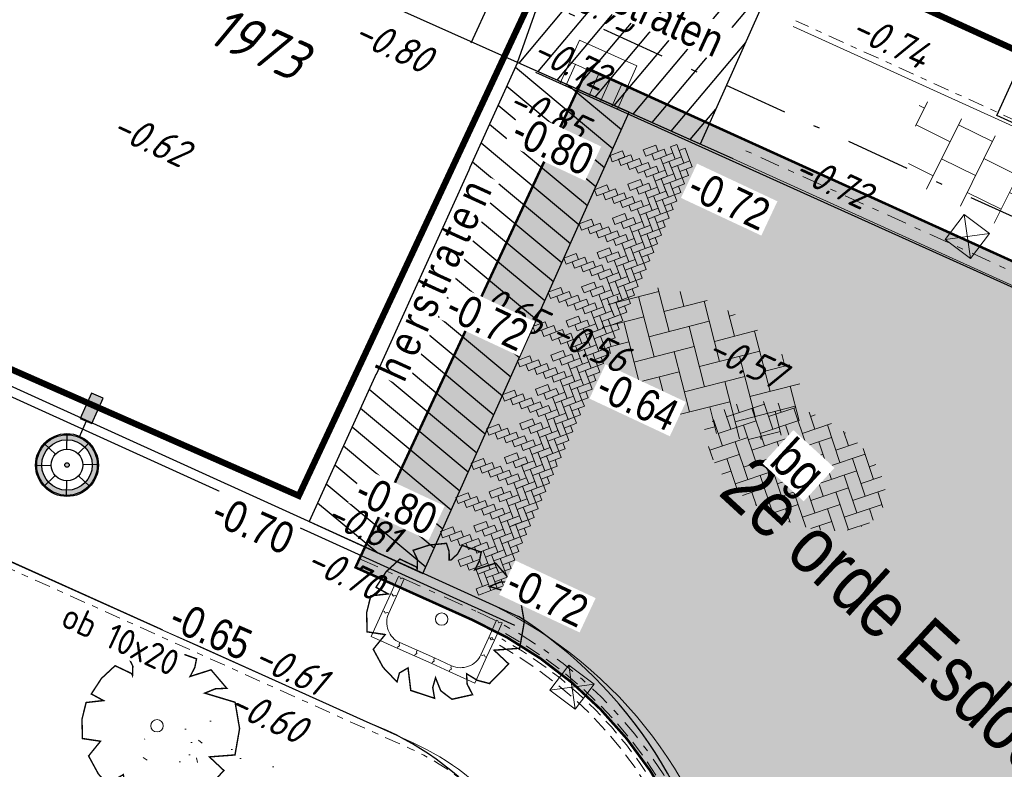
# Model space of a CAD drawing. Header units: metres. Extents: x 111546 to 149831, y 498798 to 507863.
# Tile 1001 of 1056: x 111939 to 111954, y 501947 to 501959. Entities that reach past the tile are written whole.
import ezdxf
from ezdxf.enums import TextEntityAlignment as Align

# ---------------------------------------------------------------- set-up
doc = ezdxf.new("R2010")
doc.units = ezdxf.units.M
for name, pattern in [('DASHDOT', [25.4, 12.7, -6.35, 0, -6.35]), ('DASHDOT2', [12.7, 6.35, -3.175, 0, -3.175]), ('DASHED', [19.05, 12.7, -6.35])]:
    doc.linetypes.add(name, pattern=pattern)
for name, color, linetype in [('0-hoogte mv-bestaand', 253, 'Continuous'), ('0-hoogte mv-nieuw', 2, 'Continuous'), ('0-werkgrens', 210, 'FENCELINE1'), ('2-bs-Streng regenwater', 252, 'DASHDOT'), ('2-bs-Streng regenwater  aanlegjaar', 252, 'Continuous'), ('3-nw-herstraten1', 7, 'Continuous'), ('3-NW-HV-316010+318010-Afwerken zandbed voor wegfundering en menggranulaat-opp', 20, 'Continuous'), ('3-vw-band-ob 6x20', 30, 'Continuous'), ('3-vw-band-trb-13-15x25', 230, 'Continuous'), ('3-vw-lichtmast- ter (ver)plaatsen-verwijderen', 200, 'Continuous'), ('4-nw-boom tekst', 7, 'Continuous'), ('6-OVL-nw-lichtmast', 7, 'Continuous'), ('6-OVL-nw-lichtmast nr', 2, 'Continuous'), ('Q26_BOOM', 252, 'Continuous'), ('V02_KNTOPENVERH', 252, 'Continuous'), ('V03_KNTTEGELPAD', 252, 'Continuous'), ('V04_KNTOP-INRIT', 252, 'Continuous')]:
    doc.layers.add(name, color=color, linetype=linetype)
for name, color, linetype, lineweight in [('3-nw-arcering', 7, 'Continuous', 5), ('3-nw-arcering-rijweg', 7, 'Continuous', 13), ('3-nw-band-ob 10x20', 7, 'Continuous', 13), ('3-nw-band-ob 10x20-achterkant', 7, 'DASHDOT', 13), ('3-nw-band-trb18-20x20-achterkant-stelspecie', 103, 'DASHDOT2', 15), ('3-nw-band-trb18-20x20-voorkant-stelspecie', 103, 'Continuous', 15), ('3-nw-band-trb18-20x20-voorkant-stelspecie-bochtband-uitwendig', 7, 'Continuous', 13), ('3-nw-boomkrans', 3, 'Continuous', 13), ('3-nw-BSS grijs-achter bochtbanden', 7, 'DASHED', 13), ('3-nw-text-20', 7, 'Continuous', 15), ('3-nw-text-20-herinrichting', 7, 'Continuous', 15), ('3-vw-kolk-trottoirkolk', 50, 'Continuous', 13), ('3-vw-object-kunststof paal', 7, 'Continuous', 13), ('3-vw-verharding', 3, 'Continuous', 15), ('4-nw-boom 2e grootte', 7, 'Continuous', 35), ('4-nw-boom 3e grootte', 7, 'Continuous', 35), ('4-nw-gazon', 7, 'Continuous', 5)]:
    doc.layers.add(name, color=color, linetype=linetype, lineweight=lineweight)
doc.layers.add('3-nw-menggranulaat', color=7, linetype='Continuous', lineweight=13, true_color=0xebebeb)
doc.styles.get("Standard").update_dxf_attribs({"font": 'isocp-ie.shx'})
doc.styles.add('veysel', font='isocp-ie.shx', dxfattribs={"height": 0.1})
doc.styles.add('Zaanstad', font='ARIALN.TTF')
doc.styles.add('Zaanstad 1-200 1.8mm', font='ARIALN.TTF', dxfattribs={"height": 0.36})
doc.styles.add('Zaanstad 1-200 2.5mm', font='ARIALN.TTF', dxfattribs={"height": 0.5})
doc.styles.add('Zaanstad 1-250 2.0mm', font='ARIALN.TTF', dxfattribs={"height": 0.5})
doc.linetypes.add('FENCELINE1', pattern='A,6.35,-2.54,[133,ltypeshp.shx,S=2.54,R=0,X=-2.54,Y=0],-2.54,25.4', length=36.83)

# ---------------------------------------------------------------- blocks, each defined once
blk = doc.blocks.new('Q26')
at = {"linetype": 'Continuous', "lineweight": 20, "const_width": 0.0225}
blk.add_lwpolyline([(0.757, 0.516), (1.237, 0.371), (1.308, -0.046), (1.235, -0.463), (0.83, -0.494), (1.061, -0.711), (0.757, -1.022), (0.565, -0.971), (0.395, -0.867), (0.404, -1.032), (0.49, -1.198), (0.163, -1.271), (-0.015, -1.136), (-0.097, -0.929), (-0.141, -1.084), (-0.112, -1.255), (-0.489, -1.131), (-0.532, -0.774), (-0.668, -0.854), (-0.707, -0.996), (-0.927, -0.766), (-1.083, -0.479), (-0.894, -0.246), (-1.181, -0.203), (-1.187, 0.104), (-1.122, 0.367), (-0.847, 0.398), (-1.04, 0.503), (-0.879, 0.749), (-0.663, 0.95), (-0.402, 0.826), (-0.388, 0.795), (-0.382, 0.942), (-0.452, 1.088), (-0.194, 1.172), (0.076, 1.199), (0.118, 1.07), (0.119, 0.935), (0.148, 0.935), (0.252, 1.031), (0.325, 1.167), (0.626, 1.059), (0.6, 0.925), (0.525, 0.78), (0.856, 0.885), (1.105, 0.593), (0.924, 0.584)], close=True, dxfattribs=at)
at = {"linetype": 'Continuous', "lineweight": 20}
blk.add_circle((0.001, -0.001), 0.0983, dxfattribs=at)
blk = doc.blocks.new('Q21')
at = {"color": 0, "linetype": 'ByBlock', "lineweight": -2}
for p, q in [((-0.003, 0.25), (0.001, 0.5)), ((-0.181, 0.172), (-0.363, 0.343)), ((0.173, 0.18), (0.351, 0.353)), ((0.25, 0.008), (0.5, 0.015)), ((-0.25, -0.008), (-0.5, -0.015)), ((-0.186, -0.167), (-0.365, -0.341)), ((-0.01, -0.25), (-0.014, -0.5)), ((0.183, -0.171), (0.357, -0.336))]:
    blk.add_line(p, q, dxfattribs=at)
for radius in [0.498, 0.25]:
    blk.add_circle((0, 0), radius, dxfattribs=at)
blk = doc.blocks.new('3-drempel L')
for points in [[(0.371, -0.148), (0.223, 0), (0.148, -0.074), (0.297, -0.223)], [(0.371, 0), (0.297, -0.074), (0.371, -0.148), (0.445, -0.074)], [(0.148, -0.074), (0, -0.223), (0.074, -0.297), (0.223, -0.148)], [(0.371, -0.297), (0.223, -0.148), (0.148, -0.223), (0.297, -0.371)], [(0.445, -0.074), (0.297, -0.223), (0.371, -0.297), (0.52, -0.148)], [(0.148, -0.223), (0, -0.371), (0.074, -0.445), (0.223, -0.297)], [(0.371, -0.445), (0.223, -0.297), (0.148, -0.371), (0.297, -0.52)], [(0.445, -0.223), (0.297, -0.371), (0.371, -0.445), (0.52, -0.297)], [(0.371, -0.594), (0.223, -0.445), (0.148, -0.52), (0.297, -0.668)], [(0.371, -0.742), (0.223, -0.594), (0.148, -0.668), (0.297, -0.817)]]:
    blk.add_lwpolyline(points, close=True)
blk = doc.blocks.new('3-drempel M')
for points in [[(0.223, -0.148), (0.074, 0), (0, -0.074), (0.148, -0.223)], [(0.223, 0), (0.148, -0.074), (0.223, -0.148), (0.297, -0.074)], [(0.52, -0.148), (0.371, 0), (0.297, -0.074), (0.445, -0.223)], [(0.52, 0), (0.445, -0.074), (0.52, -0.148), (0.594, -0.074)], [(0.223, -0.297), (0.074, -0.148), (0, -0.223), (0.148, -0.371)], [(0.297, -0.074), (0.148, -0.223), (0.223, -0.297), (0.371, -0.148)], [(0.52, -0.297), (0.371, -0.148), (0.297, -0.223), (0.445, -0.371)], [(0.594, -0.074), (0.445, -0.223), (0.52, -0.297), (0.668, -0.148)], [(0.223, -0.445), (0.074, -0.297), (0, -0.371), (0.148, -0.52)], [(0.297, -0.223), (0.148, -0.371), (0.223, -0.445), (0.371, -0.297)], [(0.52, -0.445), (0.371, -0.297), (0.297, -0.371), (0.445, -0.52)], [(0.594, -0.223), (0.445, -0.371), (0.52, -0.445), (0.668, -0.297)], [(0.223, -0.594), (0.074, -0.445), (0, -0.52), (0.148, -0.668)], [(0.52, -0.594), (0.371, -0.445), (0.297, -0.52), (0.445, -0.668)], [(0.223, -0.742), (0.074, -0.594), (0, -0.668), (0.148, -0.817)], [(0.52, -0.742), (0.371, -0.594), (0.297, -0.668), (0.445, -0.817)], [(0.223, -0.891), (0.074, -0.742), (0, -0.817), (0.148, -0.965)], [(0.223, -1.039), (0.074, -0.891), (0, -0.965), (0.148, -1.114)], [(0.223, -1.188), (0.074, -1.039), (0, -1.114), (0.148, -1.262)]]:
    blk.add_lwpolyline(points, close=True)
blk = doc.blocks.new('3-drempel R')
blk.add_lwpolyline([(0.297, -0.297), (0.148, -0.148), (0.074, -0.223), (0.223, -0.371)], close=True)
blk = doc.blocks.new('*U372')
for name, p in [('3-drempel L', (0, 0)), ('3-drempel M', (0.445, 0)), ('3-drempel M', (1.039, 0)), ('3-drempel M', (1.633, 0)), ('3-drempel M', (2.227, 0)), ('3-drempel M', (2.821, 0)), ('3-drempel M', (3.415, 0)), ('3-drempel M', (4.009, 0)), ('3-drempel M', (4.603, 0)), ('3-drempel M', (5.197, 0)), ('3-drempel M', (5.791, 0)), ('3-drempel M', (6.385, 0)), ('3-drempel M', (6.979, 0)), ('3-drempel R', (7.499, 0))]:
    blk.add_blockref(name, p)
blk = doc.blocks.new('6-OVL-LM 5.0m')
at = {"linetype": 'ByBlock', "lineweight": -2}
h = blk.add_hatch(color=0, dxfattribs=at)
h.paths.add_polyline_path([(-0.002, 0.48, 1), (0.002, -0.48, 1)])
h.paths.add_polyline_path([(0.002, -0.4, -1), (-0.002, 0.4, -1)], flags=16)
h.paths.add_polyline_path([(0, -0.036, -1), (0, 0.036, -1)], flags=0)
blk.add_hatch(color=0, dxfattribs=at).paths.add_polyline_path([(1.201, -0.094), (1.199, 0.106), (0.759, 0.104), (0.76, -0.096)])
at = {"color": 0, "linetype": 'ByBlock', "lineweight": -2}
blk.add_lwpolyline([(0.76, 0.004), (0.48, 0.002)], dxfattribs=at)
blk.add_lwpolyline([(0.76, -0.096), (1.201, -0.094), (1.199, 0.106), (0.759, 0.104)], close=True, dxfattribs=at)
for radius in [0.48, 0.4, 0.036]:
    blk.add_circle((0, 0), radius, dxfattribs=at)
at = {"layer": '6-OVL-nw-lichtmast nr', "linetype": 'ByBlock', "lineweight": -2, "style": 'Zaanstad'}
blk.add_attdef('MAST', (1.307, 0.277), '', height=0.4, dxfattribs=at)
at = {"layer": '6-OVL-nw-lichtmast nr', "linetype": 'ByBlock', "lineweight": -2, "style": 'Zaanstad', "flags": 1}
blk.add_attdef('STRAAT', (1.307, -0.583), '', height=0.4, dxfattribs=at)
blk = doc.blocks.new('tgls')
at = {"linetype": 'Continuous'}
for p, q in [((-1.018, -0.663), (-1.018, 0.575)), ((-0.418, -0.668), (-0.418, 0.573)), ((0.182, -0.673), (0.182, 0.57)), ((0.782, -0.678), (0.782, 0.568)), ((-1.018, 0.329), (-1.552, 0.329)), ((0.182, 0.329), (-0.418, 0.329)), ((1.218, 0.329), (0.782, 0.329)), ((-1.618, 0.029), (-1.635, 0.029)), ((-1.618, -0.658), (-1.618, 0.09)), ((-0.418, 0.029), (-1.018, 0.029)), ((0.782, 0.029), (0.182, 0.029)), ((-1.018, -0.271), (-1.618, -0.271)), ((0.182, -0.271), (-0.418, -0.271)), ((1.382, -0.271), (0.782, -0.271)), ((1.382, -0.682), (1.382, -0.248)), ((-1.618, -0.571), (-1.803, -0.571)), ((-0.418, -0.571), (-1.018, -0.571)), ((0.782, -0.571), (0.182, -0.571)), ((1.473, -0.571), (1.382, -0.571))]:
    blk.add_line(p, q, dxfattribs=at)
blk = doc.blocks.new('3-vw-BSS keperverband')
at = {"ltscale": 0.1}
for p, q in [((-2.4, 2.692), (-1.408, 1.7)), ((-2.151, 0.958), (-0.136, 2.972)), ((-2.151, 2.442), (-1.769, 2.824)), ((0.293, 2.969), (1.562, 1.7)), ((0.819, 2.442), (1.273, 2.897)), ((0.819, 0.958), (2.523, 2.661)), ((-5.121, 0.958), (-3.949, 2.129)), ((-3.521, 2.327), (-1.408, 0.215)), ((-0.666, 2.442), (1.562, 0.215)), ((2.304, 2.442), (4.531, 0.215)), ((-5.121, -0.527), (-2.893, 1.7)), ((-4.488, 1.81), (-4.378, 1.7)), ((-2.151, -0.527), (0.077, 1.7)), ((0.819, -0.527), (3.047, 1.7)), ((3.789, 0.958), (4.578, 1.747)), ((4.298, 1.934), (4.531, 1.7)), ((-5.259, 1.096), (-4.378, 0.215)), ((3.789, -0.527), (5.324, 1.007)), ((-3.636, 0.958), (-1.408, -1.27)), ((-0.666, 0.958), (1.562, -1.27)), ((2.304, 0.958), (4.531, -1.27)), ((5.274, 0.958), (5.469, 0.763)), ((-5.658, 0.01), (-4.378, -1.27)), ((-4.735, -1.627), (-2.893, 0.215)), ((-2.151, -2.012), (0.077, 0.215)), ((0.819, -2.012), (3.047, 0.215)), ((3.789, -2.012), (5.651, -0.15)), ((-3.636, -0.527), (-1.408, -2.755)), ((-0.666, -0.527), (1.562, -2.755)), ((2.304, -0.527), (3.92, -2.144)), ((5.274, -0.527), (5.482, -0.736)), ((-3.818, -2.194), (-2.893, -1.27)), ((-1.517, -2.864), (0.077, -1.27)), ((1.442, -2.875), (3.047, -1.27)), ((-3.636, -2.012), (-3.194, -2.454)), ((-0.666, -2.012), (0.291, -2.969)), ((2.304, -2.012), (2.858, -2.566)), ((-0.14, -2.972), (0.077, -2.755))]:
    blk.add_line(p, q, dxfattribs=at)
blk = doc.blocks.new('straatkolk_M')
at = {"linetype": 'Continuous'}
for p, q in [((-0.404, 0.475), (-0.569, -0.255)), ((0.569, 0.255), (-0.404, 0.475)), ((0.569, 0.255), (0.404, -0.475)), ((0.404, -0.475), (-0.569, -0.255))]:
    blk.add_line(p, q, dxfattribs=at)
blk = doc.blocks.new('Bestaande trottoirkolk')
for points in [[(-0.4, 0.374), (-0.4, 0.748)], [(-0.2, 0.374), (-0.2, 0.748)], [(0, 0.374), (0, 0.748)], [(0.2, 0.374), (0.2, 0.748)], [(0.4, 0.374), (0.4, 0.748)], [(-0.499, 0.374), (0.499, 0.374)]]:
    blk.add_lwpolyline(points)
at = {"rotation": 12.74062106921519}
blk.add_blockref('straatkolk_M', (0, 0.374), dxfattribs=at)
blk = doc.blocks.new('3-PAAL KUNSTSTOF')
for p, q in [((-0.3, 0.225), (0.2, -0.275)), ((0.2, 0.225), (-0.3, -0.275))]:
    blk.add_line(p, q)
at = {"flags": 128}
blk.add_lwpolyline([(-0.3, -0.275), (0.2, -0.275), (0.2, 0.225), (-0.3, 0.225)], close=True, dxfattribs=at)
blk = doc.blocks.new('4-boom 3e grootte')
at = {"layer": '4-nw-boom tekst', "style": 'Zaanstad'}
blk.add_attdef('BOOMSOORT', text='', height=0.9, dxfattribs=at).set_placement((1.754, 0.535), align=Align.BOTTOM_LEFT)
blk = doc.blocks.new('4-boom 2e grootte')
at = {"layer": '4-nw-boom tekst', "style": 'Zaanstad'}
blk.add_attdef('BOOMSOORT', text='', height=0.9, dxfattribs=at).set_placement((2.061, 1.223), align=Align.BOTTOM_LEFT)
blk = doc.blocks.new('3-boomkrans hoekstuk')
blk.add_lwpolyline([(-0.35, 0), (-0.375, 0), (-0.35, 0, -0.414214), (0, 0.35), (0, 0.375), (-0.02, 0.4), (0, 0.425), (0, 0.45), (-0.45, 0.45), (-0.45, 0), (-0.425, 0), (-0.45, 0)], format="xyb")
blk.add_lwpolyline([(-0.425, 0), (-0.4, -0.02), (-0.375, 0)])
blk = doc.blocks.new('3-boomkrans passtuk')
blk.add_lwpolyline([(0, 0.075), (-0.02, 0.05), (0, 0.025), (0, 0), (0.3, 0), (0.3, 0.025), (0.28, 0.05), (0.3, 0.075), (0.3, 0.1), (0, 0.1)], close=True)

msp = doc.modelspace()

# ---------------------------------------------------------------- hatches: boundary and pattern name
at = {"layer": '3-nw-arcering-rijweg'}
h = msp.add_hatch(dxfattribs=at)
h.set_pattern_fill('AVH-BSS_KEIFORMAAT_ELLEBOOG', color=256, scale=2, angle=-1.48156, pattern_type=2)
h.set_pattern_definition([(18.542, (111952.98286, 501951.8796), (0.13232, 0.265879), [0.63, -0.21]), (288.542, (111952.8493, 501952.2778), (0.13232, 0.265879), [0.63, -0.21])])
edge = h.paths.add_edge_path()
edge.add_ellipse((111951.1686, 501951.8873), major_axis=(-1.353, 0.6796), ratio=0.5677801, start_angle=0, end_angle=360)
at = {"layer": '3-nw-herstraten1', "ltscale": 0.06, "transparency": 33554687}
h = msp.add_hatch(dxfattribs=at)
h.set_pattern_fill('ANSI31', color=256, scale=0.1, angle=47.58209)
h.set_pattern_definition([(140.16418, (111927.81417, 501846.62398), (-0.2033873, -0.2438029), [])])
h.paths.add_polyline_path([(111946.7498, 501958.2827), (111943.4486, 501951.0125), (111945.2486, 501950.1892), (111948.5155, 501957.4929)])
at = {"layer": '3-nw-menggranulaat', "ltscale": 0.02}
h = msp.add_hatch(color=256, dxfattribs=at)
h.dxf.hatch_style = 1
edge = h.paths.add_edge_path(flags=17)
edge.add_line((111945.4205, 501891.0356), (111945.6729, 501890.794))
edge.add_line((111945.6729, 501890.794), (111945.6874, 501890.807))
edge.add_line((111945.6874, 501890.807), (111945.7046, 501890.8177))
edge.add_line((111945.7046, 501890.8177), (111945.7238, 501890.8259))
edge.add_line((111945.7238, 501890.8259), (111945.7445, 501890.8318))
edge.add_line((111945.7445, 501890.8318), (111945.7662, 501890.8351))
edge.add_line((111945.7662, 501890.8351), (111945.7883, 501890.836))
edge.add_line((111945.7883, 501890.836), (111945.8102, 501890.8344))
edge.add_line((111945.8102, 501890.8344), (111945.8314, 501890.8303))
edge.add_line((111945.8314, 501890.8303), (111945.8513, 501890.8237))
edge.add_line((111945.8513, 501890.8237), (111945.8693, 501890.8145))
edge.add_line((111945.8693, 501890.8145), (111945.8849, 501890.8028))
edge.add_arc((111943.4234, 501888.1077), 3.65, -30.75903, 47.59341, ccw=False)
edge.add_line((111946.56, 501886.241), (111946.396, 501885.9655))
edge.add_line((111946.396, 501885.9655), (111953.9762, 501881.4542))
edge.add_line((111953.9762, 501881.4542), (111958.2826, 501888.69))
edge.add_line((111958.2826, 501888.69), (111956.8741, 501889.9773))
edge.add_line((111956.8741, 501889.9773), (111951.4568, 501894.3664))
edge.add_line((111951.4568, 501894.3664), (111933.3048, 501910.9454))
edge.add_arc((111934.4175, 501912.1637), 1.65, 137.59341, 227.59341, ccw=False)
edge.add_line((111933.1992, 501913.2764), (111952.7546, 501934.6874))
edge.add_line((111952.7546, 501934.6874), (111952.7652, 501934.6999))
edge.add_line((111952.7652, 501934.6999), (111952.7884, 501934.7244))
edge.add_line((111952.7884, 501934.7244), (111958.8189, 501941.3271))
edge.add_arc((111962.9907, 501937.5168), 5.65, 65.58791, 137.59341, ccw=False)
edge.add_line((111965.3258, 501942.6617), (111990.2953, 501931.3286))
edge.add_line((111990.2953, 501931.3286), (111992.5123, 501928.7742))
edge.add_line((111992.5123, 501928.7742), (111996.2832, 501938.3855))
edge.add_line((111996.2832, 501938.3855), (111993.0828, 501937.6602))
edge.add_line((111993.0828, 501937.6602), (111947.8566, 501958.1872))
edge.add_line((111947.8566, 501958.1872), (111944.1829, 501950.2846))
edge.add_line((111944.1829, 501950.2846), (111946.0273, 501949.4554))
edge.add_arc((111943.3152, 501943.3934), 6.641, -41.72574, 65.89655, ccw=False)
edge.add_line((111948.2716, 501938.9734), (111948.2104, 501938.9056))
edge.add_line((111948.2104, 501938.9056), (111948.1767, 501938.8686))
edge.add_line((111948.1767, 501938.8686), (111919.7385, 501908.7564))
edge.add_line((111919.7385, 501908.7564), (111924.5965, 501904.3126))
edge.add_line((111924.5965, 501904.3126), (111926.7841, 501906.8548))
edge.add_line((111926.7841, 501906.8548), (111926.8718, 501906.9396))
edge.add_arc((111927.9845, 501905.4644), 1.8478, 39.9448, 127.02577, ccw=False)
edge.add_line((111929.4011, 501906.6508), (111929.3935, 501906.5287))
edge.add_line((111929.3935, 501906.5287), (111929.4066, 501906.5141))
edge.add_line((111929.4066, 501906.5141), (111929.4175, 501906.497))
edge.add_line((111929.4175, 501906.497), (111929.426, 501906.4777))
edge.add_line((111929.426, 501906.4777), (111929.4321, 501906.4569))
edge.add_line((111929.4321, 501906.4569), (111929.4359, 501906.4352))
edge.add_line((111929.4359, 501906.4352), (111929.4371, 501906.4131))
edge.add_line((111929.4371, 501906.4131), (111929.4359, 501906.3911))
edge.add_line((111929.4359, 501906.3911), (111929.4321, 501906.3699))
edge.add_line((111929.4321, 501906.3699), (111929.4257, 501906.35))
edge.add_line((111929.4257, 501906.35), (111929.4167, 501906.3319))
edge.add_line((111929.4167, 501906.3319), (111929.338, 501906.2428))
edge.add_line((111929.338, 501906.2428), (111945.4205, 501891.0356))
edge = h.paths.add_edge_path()
edge.add_line((111939.0689, 501884.2217), (111923.2649, 501898.6751))
edge.add_line((111923.2649, 501898.6751), (111923.0035, 501899.3073))
edge.add_line((111923.0035, 501899.3073), (111922.989, 501899.2943))
edge.add_line((111922.989, 501899.2943), (111922.9719, 501899.2837))
edge.add_line((111922.9719, 501899.2837), (111922.9527, 501899.2756))
edge.add_line((111922.9527, 501899.2756), (111922.932, 501899.2699))
edge.add_line((111922.932, 501899.2699), (111922.9104, 501899.2666))
edge.add_line((111922.9104, 501899.2666), (111922.8883, 501899.2659))
edge.add_line((111922.8883, 501899.2659), (111922.8665, 501899.2676))
edge.add_line((111922.8665, 501899.2676), (111922.8453, 501899.2718))
edge.add_line((111922.8453, 501899.2718), (111922.8254, 501899.2785))
edge.add_line((111922.8254, 501899.2785), (111922.8074, 501899.2877))
edge.add_line((111922.8074, 501899.2877), (111922.7918, 501899.2994))
edge.add_line((111922.7918, 501899.2994), (111922.7244, 501899.361))
edge.add_arc((111923.7904, 501900.8134), 1.8016, 142.46827, 233.72181, ccw=False)
edge.add_line((111922.3617, 501901.9109), (111924.5902, 501904.3072))
edge.add_line((111924.5902, 501904.3072), (111919.7344, 501908.7519))
edge.add_line((111919.7344, 501908.7519), (111909.1625, 501897.0827))
edge.add_line((111909.1625, 501897.0827), (111913.8523, 501892.7753))
edge.add_line((111913.8523, 501892.7753), (111915.8761, 501894.9148))
edge.add_arc((111917.0874, 501893.8799), 1.5932, 61.0323, 139.48943, ccw=False)
edge.add_line((111917.8591, 501895.2738), (111918.9555, 501894.4073))
edge.add_line((111918.9555, 501894.4073), (111918.9686, 501894.3928))
edge.add_line((111918.9686, 501894.3928), (111918.9794, 501894.3756))
edge.add_line((111918.9794, 501894.3756), (111918.9879, 501894.3564))
edge.add_line((111918.9879, 501894.3564), (111918.9939, 501894.3357))
edge.add_line((111918.9939, 501894.3357), (111918.9976, 501894.314))
edge.add_line((111918.9976, 501894.314), (111918.9988, 501894.2919))
edge.add_line((111918.9988, 501894.2919), (111918.9974, 501894.27))
edge.add_line((111918.9974, 501894.27), (111918.9936, 501894.2488))
edge.add_line((111918.9936, 501894.2488), (111918.9871, 501894.2289))
edge.add_line((111918.9871, 501894.2289), (111918.9781, 501894.2108))
edge.add_line((111918.9781, 501894.2108), (111918.9664, 501894.1952))
edge.add_line((111918.9664, 501894.1952), (111937.2225, 501877.2639))
edge.add_line((111937.2225, 501877.2639), (111937.3506, 501877.4043))
edge.add_line((111937.3506, 501877.4043), (111937.3651, 501877.4173))
edge.add_line((111937.3651, 501877.4173), (111937.3822, 501877.4279))
edge.add_line((111937.3822, 501877.4279), (111937.4014, 501877.4361))
edge.add_line((111937.4014, 501877.4361), (111937.4221, 501877.4419))
edge.add_line((111937.4221, 501877.4419), (111937.4437, 501877.4452))
edge.add_line((111937.4437, 501877.4452), (111937.4658, 501877.446))
edge.add_line((111937.4658, 501877.446), (111937.4876, 501877.4444))
edge.add_line((111937.4876, 501877.4444), (111937.5088, 501877.4403))
edge.add_line((111937.5088, 501877.4403), (111937.5286, 501877.4336))
edge.add_line((111937.5286, 501877.4336), (111937.5466, 501877.4245))
edge.add_line((111937.5466, 501877.4245), (111937.5622, 501877.4128))
edge.add_line((111937.5622, 501877.4128), (111938.7544, 501876.3239))
edge.add_arc((111936.2929, 501873.6289), 3.65, -30.75903, 47.59341, ccw=False)
edge.add_line((111939.4294, 501871.7622), (111938.385, 501870.0074))
edge.add_arc((111935.2485, 501871.8741), 3.65, 245.34011, 329.24097, ccw=False)
edge.add_line((111933.7256, 501868.557), (111929.0206, 501864.0685))
edge.add_arc((111924.456, 501860.7388), 5.65, -42.41791, 36.11015, ccw=False)
edge.add_line((111928.6271, 501856.9276), (111889.9448, 501814.5917))
edge.add_line((111889.9448, 501814.5917), (111889.9191, 501814.5632))
edge.add_line((111889.9191, 501814.5632), (111886.2337, 501810.5301))
edge.add_arc((111888.7069, 501808.2704), 3.35, 137.58209, 197.54111)
edge.add_line((111885.5126, 501807.2607), (111890.1896, 501792.4643))
edge.add_arc((111884.8023, 501790.7615), 5.65, -42.58489, 17.54111, ccw=False)
edge.add_line((111888.9623, 501786.9382), (111860.4469, 501755.9116))
edge.add_line((111860.4469, 501755.9116), (111859.2031, 501754.8538))
edge.add_arc((111856.663, 501757.1884), 3.45, 227.41511, 317.41511, ccw=False)
edge.add_line((111854.3284, 501754.6482), (111853.4568, 501755.1777))
edge.add_line((111853.4568, 501755.1777), (111841.6617, 501766.0181))
edge.add_line((111841.6617, 501766.0181), (111839.7535, 501767.7719))
edge.add_line((111839.7535, 501767.7719), (111835.8964, 501763.5751))
edge.add_line((111835.8964, 501763.5751), (111836.3161, 501763.1893))
edge.add_line((111836.3161, 501763.1893), (111876.9192, 501725.8727))
edge.add_line((111876.9192, 501725.8727), (111896.1196, 501708.2263))
edge.add_line((111896.1196, 501708.2263), (111899.9767, 501712.4231))
edge.add_line((111899.9767, 501712.4231), (111865.4492, 501744.1559))
edge.add_line((111865.4492, 501744.1559), (111865.3726, 501744.498))
edge.add_arc((111868.3838, 501747.7744), 4.45, 137.6472, 227.41511, ccw=False)
edge.add_line((111865.0952, 501750.7724), (111898.3784, 501787.2824))
edge.add_arc((111895.9027, 501789.5392), 3.35, 317.64716, 383.53609)
edge.add_line((111898.974, 501790.877), (111897.9326, 501793.2678))
edge.add_line((111897.9326, 501793.2678), (111893.2508, 501804.0168))
edge.add_arc((111897.6973, 501805.9535), 4.85, 137.58209, 203.53609, ccw=False)
edge.add_line((111894.1169, 501809.225), (111896.1368, 501811.4357))
edge.add_line((111896.1368, 501811.4357), (111933.9229, 501852.7908))
edge.add_arc((111938.094, 501848.9797), 5.65, 58.6164, 137.58209, ccw=False)
edge.add_line((111941.0363, 501853.8031), (111953.1191, 501846.4325))
edge.add_line((111953.1191, 501846.4325), (111956.6082, 501852.1523))
edge.add_line((111956.6082, 501852.1523), (111946.6541, 501858.2243))
edge.add_arc((111949.5965, 501863.0477), 5.65, 149.24097, 238.6164, ccw=False)
edge.add_line((111944.7413, 501865.9373), (111953.9493, 501881.412))
edge.add_line((111953.9493, 501881.412), (111946.3755, 501885.9311))
edge.add_line((111946.3755, 501885.9311), (111945.5156, 501884.4862))
edge.add_arc((111942.3791, 501886.3529), 3.65, 227.59341, 329.24097, ccw=False)
edge.add_line((111939.9176, 501883.6579), (111939.889, 501883.6834))
edge.add_line((111939.889, 501883.6834), (111939.8577, 501883.7108))
edge.add_line((111939.8577, 501883.7108), (111939.7902, 501883.77))
edge.add_line((111939.7902, 501883.77), (111939.7218, 501883.8337))
edge.add_line((111939.7218, 501883.8337), (111939.6895, 501883.8666))
edge.add_line((111939.6895, 501883.8666), (111939.6596, 501883.8999))
edge.add_line((111939.6596, 501883.8999), (111939.6328, 501883.9333))
edge.add_line((111939.6328, 501883.9333), (111939.6101, 501883.9666))
edge.add_line((111939.6101, 501883.9666), (111939.5924, 501883.9996))
edge.add_line((111939.5924, 501883.9996), (111939.5804, 501884.032))
edge.add_line((111939.5804, 501884.032), (111939.5751, 501884.0637))
edge.add_line((111939.5751, 501884.0637), (111939.5772, 501884.0942))
edge.add_line((111939.5772, 501884.0942), (111939.5814, 501884.109))
edge.add_line((111939.5814, 501884.109), (111939.5877, 501884.1235))
edge.add_line((111939.5877, 501884.1235), (111939.5963, 501884.1376))
edge.add_line((111939.5963, 501884.1376), (111939.3596, 501884.0053))
edge.add_line((111939.3596, 501884.0053), (111939.0689, 501884.2217))
edge = h.paths.add_edge_path(flags=17)
edge.add_line((111933.0577, 501869.1111), (111912.895, 501887.549))
edge.add_line((111912.895, 501887.549), (111912.8805, 501887.5359))
edge.add_line((111912.8805, 501887.5359), (111912.8633, 501887.5253))
edge.add_line((111912.8633, 501887.5253), (111912.8441, 501887.517))
edge.add_line((111912.8441, 501887.517), (111912.8234, 501887.5112))
edge.add_line((111912.8234, 501887.5112), (111912.8017, 501887.5079))
edge.add_line((111912.8017, 501887.5079), (111912.7796, 501887.507))
edge.add_line((111912.7796, 501887.507), (111912.7577, 501887.5086))
edge.add_line((111912.7577, 501887.5086), (111912.7366, 501887.5127))
edge.add_line((111912.7366, 501887.5127), (111912.7167, 501887.5193))
edge.add_line((111912.7167, 501887.5193), (111912.6986, 501887.5285))
edge.add_line((111912.6986, 501887.5285), (111912.683, 501887.5402))
edge.add_line((111912.683, 501887.5402), (111912.2714, 501887.9162))
edge.add_arc((111913.4223, 501889.4072), 1.8836, 145.26236, 232.33447, ccw=False)
edge.add_line((111911.8745, 501890.4805), (111913.8494, 501892.7722))
edge.add_line((111913.8494, 501892.7722), (111909.1549, 501897.0744))
edge.add_line((111909.1549, 501897.0744), (111901.8785, 501889.0129))
edge.add_line((111901.8785, 501889.0129), (111928.2662, 501864.9107))
edge.add_arc((111924.456, 501860.7388), 5.65, 37.7584, 47.59468, ccw=False)
edge.add_line((111928.9229, 501864.1984), (111933.6754, 501868.5805))
edge.add_arc((111935.2485, 501871.8741), 3.65, 233.53134, 244.47053, ccw=False)
edge.add_line((111933.079, 501868.9388), (111933.0701, 501868.9465))
edge.add_line((111933.0701, 501868.9465), (111933.0624, 501868.9556))
edge.add_line((111933.0624, 501868.9556), (111933.0558, 501868.9659))
edge.add_line((111933.0558, 501868.9659), (111933.0502, 501868.9772))
edge.add_line((111933.0502, 501868.9772), (111933.0458, 501868.9893))
edge.add_line((111933.0458, 501868.9893), (111933.0424, 501869.0021))
edge.add_line((111933.0424, 501869.0021), (111933.039, 501869.0288))
edge.add_line((111933.039, 501869.0288), (111933.0399, 501869.056))
edge.add_line((111933.0399, 501869.056), (111933.0451, 501869.0822))
edge.add_line((111933.0451, 501869.0822), (111933.0493, 501869.0944))
edge.add_line((111933.0493, 501869.0944), (111933.0545, 501869.1059))
edge.add_line((111933.0545, 501869.1059), (111933.0608, 501869.1163))
edge.add_line((111933.0608, 501869.1163), (111933.0682, 501869.1256))
edge.add_line((111933.0682, 501869.1256), (111933.0577, 501869.1111))
edge = h.paths.add_edge_path()
edge.add_line((111992.5179, 501928.7676), (111994.7292, 501926.2197))
edge.add_line((111994.7292, 501926.2197), (111992.7618, 501920.8852))
edge.add_line((111992.7618, 501920.8852), (111990.9535, 501916.2577))
edge.add_line((111990.9535, 501916.2577), (111987.3966, 501907.1552))
edge.add_line((111987.3966, 501907.1552), (111984.5685, 501905.9622))
edge.add_line((111984.5685, 501905.9622), (111979.6175, 501893.2924))
edge.add_line((111979.6175, 501893.2924), (111980.8658, 501890.4421))
edge.add_line((111980.8658, 501890.4421), (111966.3394, 501853.2677))
edge.add_arc((112199.3326, 501762.2227), 250.15, 158.656294, 158.959504)
edge.add_line((111965.8609, 501852.0335), (111958.2211, 501851.1683))
edge.add_line((111958.2211, 501851.1683), (111956.6509, 501852.1262))
edge.add_line((111956.6509, 501852.1262), (111953.1617, 501846.4064))
edge.add_line((111953.1617, 501846.4064), (111954.801, 501845.4065))
edge.add_line((111954.801, 501845.4065), (111961.2929, 501839.1012))
edge.add_arc((112172.9168, 501770.2756), 222.5345, 161.984141, 163.432257)
edge.add_line((111959.6211, 501833.7311), (111947.8873, 501794.3967))
edge.add_arc((111619.3818, 501892.3933), 342.8107, 334.016078, 343.389614, ccw=False)
edge.add_line((111927.5402, 501742.2014), (111914.6403, 501718.2034))
edge.add_arc((111619.3446, 501892.406), 342.85, 327.803063, 329.462534, ccw=False)
edge.add_line((111909.4717, 501709.7249), (111902.159, 501710.4174))
edge.add_line((111902.159, 501710.4174), (111900.0135, 501712.3893))
edge.add_line((111900.0135, 501712.3893), (111896.1564, 501708.1925))
edge.add_line((111896.1564, 501708.1925), (111898.3692, 501706.1588))
edge.add_line((111898.3692, 501706.1588), (111901.9376, 501698.2777))
edge.add_arc((111620.0913, 501891.8095), 341.8946, 319.976566, 325.524268, ccw=False)
edge.add_line((111881.9079, 501671.9368), (111875.8132, 501664.6874))
edge.add_line((111875.8132, 501664.6874), (111881.8015, 501659.8582))
edge.add_line((111881.8015, 501659.8582), (111887.6852, 501667.154))
edge.add_arc((111619.6416, 501892.2362), 350.0133, 319.979072, 330.881819)
edge.add_line((111925.4195, 501721.9153), (111934.2415, 501738.8209))
edge.add_arc((111619.6416, 501892.2362), 350.0133, 334.00373, 336.636623)
edge.add_line((111940.9568, 501753.4345), (111946.615, 501767.3333))
edge.add_arc((111619.5305, 501892.3164), 350.15, 339.087525, 343.389614)
edge.add_line((111955.069, 501792.2218), (111966.8024, 501831.5546))
edge.add_arc((112199.5184, 501762.133), 242.85, 158.656294, 163.389614, ccw=False)
edge.add_line((111973.3246, 501850.5211), (111996.8969, 501910.8449))
edge.add_line((111996.8969, 501910.8449), (111999.7725, 501918.2039))
edge.add_line((111999.7725, 501918.2039), (112014.2094, 501957.3484))
edge.add_line((112014.2094, 501957.3484), (112017.327, 501965.8015))
edge.add_line((112017.327, 501965.8015), (112023.9953, 501969.4553))
edge.add_line((112023.9953, 501969.4553), (112025.9918, 501974.4606))
edge.add_line((112025.9918, 501974.4606), (112023.5855, 501976.2269))
edge.add_line((112023.5855, 501976.2269), (112024.3517, 501978.5545))
edge.add_line((112024.3517, 501978.5545), (112022.3088, 501979.3064))
edge.add_line((112022.3088, 501979.3064), (112022.8152, 501980.6823))
edge.add_line((112022.8152, 501980.6823), (112015.7803, 501983.2979))
edge.add_line((112015.7803, 501983.2979), (112012.7309, 501975.0297))
edge.add_line((112012.7309, 501975.0297), (111999.4836, 501939.1108))
edge.add_line((111999.4836, 501939.1108), (111996.2923, 501938.3876))
edge.add_line((111996.2923, 501938.3876), (111992.5179, 501928.7676))
edge = h.paths.add_edge_path()
edge.add_line((112022.6664, 501569.4539), (112021.9525, 501567.8914))
edge.add_arc((112022.5437, 501567.6213), 0.65, 155.44535, 245.26702)
edge.add_line((112022.2718, 501567.0309), (112030.4099, 501563.2821))
edge.add_arc((112030.6818, 501563.8725), 0.65, 245.26702, 335.61275)
edge.add_line((112031.2738, 501563.6041), (112031.7526, 501564.6357))
edge.add_line((112031.7526, 501564.6357), (112037.7391, 501577.621))
edge.add_line((112037.7391, 501577.621), (112039.5258, 501581.518))
edge.add_line((112039.5258, 501581.518), (112043.4029, 501579.7321))
edge.add_line((112043.4029, 501579.7321), (112042.2053, 501577.1324))
edge.add_arc((112042.7957, 501576.8604), 0.65, 155.26702, 244.8963)
edge.add_line((112042.5199, 501576.2718), (112043.6841, 501575.7264))
edge.add_line((112043.6841, 501575.7264), (112037.3742, 501562.0284))
edge.add_line((112037.3742, 501562.0284), (112036.9034, 501561.0065))
edge.add_arc((112037.4938, 501560.7346), 0.65, 155.26702, 245.26702)
edge.add_line((112037.2219, 501560.1442), (112070.2963, 501544.9086))
edge.add_line((112070.2963, 501544.9086), (112090.0758, 501535.7972))
edge.add_line((112090.0758, 501535.7972), (112106.9799, 501528.0104))
edge.add_line((112106.9799, 501528.0104), (112102.6804, 501518.6766))
edge.add_line((112102.6804, 501518.6766), (112096.6219, 501521.4671))
edge.add_line((112096.6219, 501521.4671), (112098.0341, 501524.5333))
edge.add_line((112098.0341, 501524.5333), (112072.1423, 501536.474))
edge.add_line((112072.1423, 501536.474), (112068.2561, 501528.0329))
edge.add_line((112068.2561, 501528.0329), (112094.1523, 501516.1055))
edge.add_line((112094.1523, 501516.1055), (112096.6009, 501521.4217))
edge.add_line((112096.6009, 501521.4217), (112102.6595, 501518.6312))
edge.add_line((112102.6595, 501518.6312), (112097.7794, 501508.0373))
edge.add_line((112097.7794, 501508.0373), (112065.7267, 501522.8023))
edge.add_line((112065.7267, 501522.8023), (112072.124, 501536.69))
edge.add_line((112072.124, 501536.69), (112023.5558, 501559.0627))
edge.add_arc((112021.6103, 501554.8393), 4.65, 65.26702, 155.26702)
edge.add_line((112017.3868, 501556.7848), (112004.8207, 501529.5055))
edge.add_line((112004.8207, 501529.5055), (111991.5629, 501500.7245))
edge.add_line((111991.5629, 501500.7245), (111991.191, 501493.9811))
edge.add_line((111991.191, 501493.9811), (111981.4392, 501500.8561))
edge.add_line((111981.4392, 501500.8561), (111985.3353, 501503.2189))
edge.add_line((111985.3353, 501503.2189), (111995.4999, 501525.2871))
edge.add_line((111995.4999, 501525.2871), (112013.4446, 501564.2406))
edge.add_line((112013.4446, 501564.2406), (112022.0681, 501582.9609))
edge.add_line((112022.0681, 501582.9609), (112027.6993, 501580.3669))
edge.add_line((112027.6993, 501580.3669), (112027.4871, 501579.9062))
edge.add_line((112027.4871, 501579.9062), (112022.6664, 501569.4539))
at = {"layer": '4-nw-gazon', "ltscale": 0.1}
h = msp.add_hatch(dxfattribs=at)
h.set_pattern_fill('AGR-GRAS_GAZON', color=256, scale=0.5, angle=-46.148, pattern_type=2)
h.set_pattern_definition([(308.76637, (112542.3781, 501217.6099), (0.9624805, 0.0527809), [0, -0.76, 0, -0.85, 0, -0.8125]), (278.76637, (112542.3781, 501217.6099), (1.4302849, -0.8534867), [0, -0.41, 0, -0.685, 0, -0.2625]), (238.76637, (112542.3645, 501218.2248), (0.037241, -1.5566281), [0, -0.25, 0, -0.9, 0, -1.175]), (228.76637, (112542.3645, 501218.2248), (0.4719491, -1.4929976), [0, -0.125, 0, -0.59, 0, -0.675]), (322.26637, (112544.2546, 501218.9217), (0.8731955, 0.27140796), [0.075, -1.04775]), (281.26637, (112540.4455, 501218.8375), (0.83706867, -0.3680336), [0.075, -1.04775])])
edge = h.paths.add_edge_path()
edge.add_arc((111941.7603, 501946.8619), 1.1599, 0, 360)

# ---------------------------------------------------------------- linework, layer by layer
at = {"layer": '2-bs-Streng regenwater', "ltscale": 0.08, "flags": 128}
msp.add_lwpolyline([(111922.915, 501970.354), (111967.2878, 501950.0232)], dxfattribs=at)
at = {"layer": '3-nw-band-ob 10x20', "ltscale": 0.01}
msp.add_lwpolyline([(111999.365, 501979.779), (112008.482, 501975.592), (112009.5012, 501972.7852), (111998.244, 501942.1751, -0.4359573), (111992.8366, 501939.9133), (111951.1142, 501958.8501)], format="xyb", dxfattribs=at)
at = {"layer": '3-nw-band-ob 10x20'}
msp.add_lwpolyline([(111914.5998, 501961.2078), (111924.1278, 501956.9261), (111923.8195, 501956.2424), (111929.3231, 501953.7692), (111929.6314, 501954.4529), (111945.0941, 501947.5042, -0.5106706), (111946.408, 501941.1582), (111939.5697, 501933.671)], format="xyb", dxfattribs=at)
at = {"layer": '3-nw-band-ob 10x20-achterkant', "ltscale": 0.02}
for points in [[(111999.4142, 501979.6463), (112008.4023, 501975.5186), (112009.3947, 501972.7854), (111998.1502, 501942.2096, -0.4359573), (111992.878, 501940.0044), (111951.1555, 501958.9412)], [(111914.6248, 501961.087), (111923.9955, 501956.876), (111923.6904, 501956.1994), (111929.3732, 501953.6368), (111929.6816, 501954.3207), (111945.0531, 501947.413, -0.5106706), (111946.3342, 501941.2256), (111939.4959, 501933.7385)]]:
    msp.add_lwpolyline(points, format="xyb", dxfattribs=at)
at = {"layer": '3-nw-band-trb18-20x20-achterkant-stelspecie', "ltscale": 0.05}
msp.add_lwpolyline([(111993.0527, 501937.5091), (111950.2463, 501956.9378)], dxfattribs=at)
msp.add_lwpolyline([(111944.2444, 501950.4214), (111946.0888, 501949.5922, -0.510606), (111948.3212, 501938.8044, -0.510606)], format="xyb", dxfattribs=at)
at = {"layer": '3-nw-band-trb18-20x20-voorkant-stelspecie'}
for points in [[(111992.97, 501937.327), (111950.1636, 501956.7557)], [(111944.3265, 501950.6038), (111946.1708, 501949.7746)]]:
    msp.add_lwpolyline(points, dxfattribs=at)
at = {"layer": '3-nw-band-trb18-20x20-voorkant-stelspecie-bochtband-uitwendig'}
msp.add_lwpolyline([(111946.1708, 501949.7746, -0.510606), (111948.4689, 501938.6695)], format="xyb", dxfattribs=at)
at = {"layer": '3-nw-BSS grijs-achter bochtbanden', "ltscale": 0.02}
for points in [[(111946.5438, 501949.2471, -0.4846497), (111948.2437, 501938.8752)], [(111946.4582, 501949.0544, -0.4837707), (111948.0886, 501939.0168)], [(111946.501, 501949.1507, -0.4842172), (111948.1661, 501938.946)]]:
    msp.add_lwpolyline(points, format="xyb", dxfattribs=at)
at = {"layer": '3-NW-HV-316010+318010-Afwerken zandbed voor wegfundering en menggranulaat-opp', "const_width": 0.04}
msp.add_lwpolyline([(111951.4568, 501894.3664), (111933.3048, 501910.9454, -0.4142136), (111933.1992, 501913.2764), (111952.7546, 501934.6874), (111952.7652, 501934.6999), (111952.7884, 501934.7244), (111958.8189, 501941.3271, -0.3249462), (111965.3258, 501942.6617), (111990.2953, 501931.3286), (111992.5123, 501928.7742), (111996.2832, 501938.3855), (111993.0828, 501937.6602), (111947.8566, 501958.1872), (111944.1829, 501950.2846), (111946.0273, 501949.4554, -0.5074512), (111948.2716, 501938.9734), (111948.2104, 501938.9056), (111948.1767, 501938.8686), (111919.7154, 501908.7334), (111924.8251, 501904.1077)], format="xyb", dxfattribs=at)
at = {"layer": '3-vw-band-ob 6x20', "ltscale": 0.05}
msp.add_lwpolyline([(111944.413, 501947.813), (111914.604, 501961.252), (111912.463, 501958.71)], dxfattribs=at)
msp.add_arc((111942.7022, 501943.4012), 4.7319, 314.08058, 68.80436, dxfattribs=at)
at = {"layer": '3-vw-band-trb-13-15x25', "ltscale": 0.1}
msp.add_lwpolyline([(111992.97, 501937.327), (111988.679, 501939.264), (111969.395, 501948.039), (111947.0371, 501958.1229)], dxfattribs=at)
msp.add_arc((111942.9477, 501943.5166), 7.1025, 318.18265, 57.51783, dxfattribs=at)
at = {"layer": 'V02_KNTOPENVERH'}
for points in [[(111912.594, 501964.926), (111912.971, 501964.799), (111929.652, 501957.277), (111946.762, 501949.508)], [(111912.5461, 501964.7838), (111912.9161, 501964.6592), (111929.5902, 501957.1403), (111946.7, 501949.3714)], [(111950.1636, 501956.7557), (111938.676, 501961.894)]]:
    msp.add_lwpolyline(points, dxfattribs=at)
at = {"layer": 'V03_KNTTEGELPAD'}
msp.add_lwpolyline([(111959.929, 501960.708), (111957.678, 501955.924), (111954.339, 501957.443), (111956.667, 501962.569), (111952.34, 501964.479), (111951.466, 501962.364), (111951.965, 501962.158), (111950.587, 501959.103), (111947.127, 501960.711), (111948.974, 501964.7), (111946.019, 501966), (111944.182, 501961.993), (111941.488, 501963.234), (111944.321, 501969.574), (111940.442, 501971.316)], dxfattribs=at)
at = {"layer": 'V04_KNTOP-INRIT'}
msp.add_lwpolyline([(111946.015, 501958.591), (111946.324, 501959.276), (111943.604, 501960.504), (111943.297, 501959.822)], dxfattribs=at)

# ---------------------------------------------------------------- block references
at = {"layer": '3-nw-arcering', "rotation": 245.723492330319}
msp.add_blockref('*U372', (111949.6069, 501956.8306), dxfattribs=at)
at = {"layer": '3-nw-boomkrans'}
for name, p, rotation in [('3-boomkrans passtuk', (111944.8314, 501949.8286), 65.627278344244), ('3-boomkrans passtuk', (111944.7085, 501949.5575), 65.627278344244), ('3-boomkrans hoekstuk', (111945.0273, 501949.413), 65.627278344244), ('3-boomkrans passtuk', (111946.3828, 501949.1336), 65.627278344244), ('3-boomkrans passtuk', (111946.2917, 501949.1749), 245.627278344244), ('3-boomkrans passtuk', (111945.1572, 501948.9726), 155.627278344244), ('3-boomkrans hoekstuk', (111945.8491, 501949.046), 155.627278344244), ('3-boomkrans passtuk', (111945.4313, 501948.8511), 155.627278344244), ('3-boomkrans passtuk', (111945.7046, 501948.7273), 155.627278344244)]:
    msp.add_blockref(name, p, dxfattribs=dict(at, rotation=rotation))
at = {"layer": '3-vw-kolk-trottoirkolk', "rotation": 155.8513311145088}
msp.add_blockref('Bestaande trottoirkolk', (111948.1835, 501958.4308), dxfattribs=at)
at = {"layer": '3-vw-lichtmast- ter (ver)plaatsen-verwijderen'}
msp.add_blockref('Q21', (111939.615, 501951.906), dxfattribs=at)
at = {"layer": '3-vw-object-kunststof paal', "rotation": 53.06021713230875}
for p in [(111953.8818, 501955.581), (111947.6198, 501948.4425)]:
    msp.add_blockref('3-PAAL KUNSTSTOF', p, dxfattribs=at)
at = {"layer": '3-vw-verharding', "rotation": 153.6788820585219}
msp.add_blockref('tgls', (111954.1768, 501956.4363), dxfattribs=at)
at = {"layer": '3-vw-verharding', "xscale": 0.3128478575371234, "yscale": 0.3128478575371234, "zscale": 0.3128478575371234, "rotation": 149.393795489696}
msp.add_blockref('3-vw-BSS keperverband', (111949.6832, 501953.5101), dxfattribs=at)
at = {"layer": '4-nw-boom 2e grootte'}
ref = msp.add_blockref('4-boom 2e grootte', (111965.102, 501941.9124), dxfattribs=dict(at, rotation=317.4143730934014))
ref.add_attrib('BOOMSOORT', '2e orde Esdoorn;  Acer campestre Elsrijk', dxfattribs={"layer": '4-nw-boom tekst', "height": 0.9, "rotation": 317.41437, "style": 'Zaanstad'}).set_placement((111949.7238, 501951.2516), align=Align.BOTTOM_LEFT)
at = {"layer": '4-nw-boom 3e grootte', "lineweight": -3}
ref = msp.add_blockref('4-boom 3e grootte', (111966.6624, 501953.5447), dxfattribs=dict(at, rotation=317.4143730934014))
ref.add_attrib('BOOMSOORT', '3e orde grootte; Schijnbreuk; Nothofagus Antartica', dxfattribs={"layer": '4-nw-boom tekst', "height": 0.9, "rotation": 317.41437, "style": 'Zaanstad'}).set_placement((111948.8487, 501970.991), align=Align.BOTTOM_LEFT)
at = {"layer": '6-OVL-nw-lichtmast', "ltscale": 0.05, "rotation": 66.21697675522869}
msp.add_blockref('6-OVL-LM 5.0m', (111939.615, 501951.906), dxfattribs=at)
at = {"layer": 'Q26_BOOM'}
for p in [(111945.547, 501949.467), (111941.0397, 501947.7774)]:
    msp.add_blockref('Q26', p, dxfattribs=at)

# ---------------------------------------------------------------- texts
at = {"layer": '0-hoogte mv-bestaand', "style": 'veysel', "oblique": 15}
for s, p in [('-0.73', (111947.96, 501958.9724)), ('-0.74', (111952.5574, 501958.4269)), ('-0.80', (111944.6843, 501958.3576)), ('-0.72', (111947.5, 501958.079)), ('-0.85', (111947.1361, 501957.2663)), ('-0.62', (111940.8488, 501956.8674)), ('-0.72', (111951.6427, 501956.1975)), ('-0.65', (111946.4855, 501954.1943)), ('-0.56', (111947.8042, 501953.6087)), ('-0.57', (111950.2796, 501953.35)), ('-0.81', (111944.2088, 501950.7455)), ('-0.70', (111943.9186, 501950.0018)), ('-0.61', (111943.0589, 501948.4837)), ('-0.60', (111942.7048, 501947.737))]:
    msp.add_text(s, height=0.45, rotation=335, dxfattribs=at).set_placement(p, align=Align.CENTER)
at = {"layer": '2-bs-Streng regenwater  aanlegjaar', "oblique": 15}
msp.add_text('1973', height=0.65, rotation=335.38364, dxfattribs=at).set_placement((111941.7237, 501958.4363), align=Align.BOTTOM_LEFT)

# ---------------------------------------------------------------- next in the draw order: texts
at = {"layer": '3-nw-text-20', "ltscale": 0.05, "insert": (111945.4504, 501954.8834, 0), "char_height": 0.5, "attachment_point": 5, "rotation": 65.43961, "style": 'Zaanstad 1-250 2.0mm', "bg_fill": 3, "box_fill_scale": 1.1, "bg_fill_color": 9, "bg_fill_true_color": 13158600, "bg_fill_transparency": 0}
msp.add_mtext('\\A1;{\\T1.35;herstraten}', dxfattribs=at)
at = {"layer": '3-nw-text-20-herinrichting', "ltscale": 0.05, "insert": (111951.1363, 501951.8287), "char_height": 0.6, "attachment_point": 5, "rotation": 317.41437, "style": 'Zaanstad 1-200 1.8mm', "bg_fill": 3, "box_fill_scale": 1.1, "bg_fill_color": 9, "bg_fill_true_color": 13158600, "bg_fill_transparency": 0}
msp.add_mtext('\\A1;bg', dxfattribs=at)
at = {"layer": '3-nw-text-20-herinrichting', "color": 0, "insert": (111939.4898, 501949.3688), "char_height": 0.408319, "attachment_point": 7, "rotation": 335.26752, "style": 'veysel', "bg_fill": 3, "box_fill_scale": 1.1, "bg_fill_color": 9, "bg_fill_true_color": 13158600, "bg_fill_transparency": 0}
msp.add_mtext('\\A1;ob 10x20', dxfattribs=at)

# ---------------------------------------------------------------- next in the draw order: linework, layer by layer
at = {"layer": '0-werkgrens', "ltscale": 0.1, "const_width": 0.1}
msp.add_lwpolyline([(111937.6057, 501931.922), (111910.8835, 501956.6175), (111909.3816, 501954.9408), (111906.7706, 501957.2621), (111908.5671, 501959.2168), (111904.725, 501962.6305), (111905.4429, 501963.4595, -0.2710214), (111910.9468, 501965.3311), (111929.7433, 501957.3784), (111943.285, 501951.4189), (111947.9989, 501961.4975), (111961.0012, 501955.5821), (111962.4982, 501958.88), (111981.4718, 501950.7813), (111993.4781, 501976.9643), (111994.9513, 501980.6635), (111997.7643, 501979.4017), (112001.4364, 501987.339), (112012.3968, 501982.7083), (112013.1894, 501982.2972), (112013.7669, 501983.9392), (112022.3995, 501980.8513)], format="xyb", dxfattribs=at)

# ---------------------------------------------------------------- next in the draw order: texts
at = {"layer": '0-hoogte mv-nieuw', "char_height": 0.5, "attachment_point": 7, "style": 'Zaanstad 1-200 2.5mm', "bg_fill": 3, "box_fill_scale": 1.1, "bg_fill_color": 9, "bg_fill_true_color": 13158600, "bg_fill_transparency": 0}
for s, insert, rotation in [('\\A1;-0.80', (111946.6095, 501957.0219), 334.88441), ('\\A1;-0.72', (111949.3997, 501956.1544), 334.88441), ('\\A1;-0.72', (111945.5684, 501954.2437), 334.88441), ('\\A1;-0.64', (111947.9505, 501952.9759), 334.88441), ('\\A1;-0.80', (111944.1308, 501951.3277), 334.88441), ('\\A1;-0.70', (111941.8622, 501950.991), 336.33969), ('\\A1;-0.72', (111946.5219, 501949.869), 334.88441), ('\\A1;-0.65', (111941.193, 501949.317), 336.33969)]:
    msp.add_mtext(s, dxfattribs=dict(at, insert=insert, rotation=rotation))

# ---------------------------------------------------------------- next in the draw order: hatches: boundary and pattern name
at = {"layer": '3-nw-herstraten1', "ltscale": 0.06, "transparency": 33554687}
h = msp.add_hatch(dxfattribs=at)
h.set_pattern_fill('ANSI31', color=256, scale=0.1, angle=47.58209)
h.set_pattern_definition([(49.99646332, (0, 0), (-0.24320651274, 0.20410007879), [])])
h.paths.add_polyline_path([(111947.5411, 501960.5186), (111950.587, 501959.103), (111949.6415, 501956.9892), (111946.7498, 501958.2827)])

# ---------------------------------------------------------------- next in the draw order: linework, layer by layer
at = {"layer": '3-nw-herstraten1', "ltscale": 0.05}
msp.add_lwpolyline([(111947.5411, 501960.5186), (111950.587, 501959.103), (111949.6415, 501956.9892), (111946.7498, 501958.2827)], close=True, dxfattribs=at)
at = {"layer": '3-nw-herstraten1', "elevation": 0}
msp.add_lwpolyline([(111946.7498, 501958.2827), (111943.4486, 501951.0125), (111945.2486, 501950.1892), (111948.5155, 501957.4929)], close=True, dxfattribs=at)

# ---------------------------------------------------------------- next in the draw order: texts
at = {"layer": '3-nw-text-20', "ltscale": 0.05, "insert": (111948.7505, 501959.1392, 0), "char_height": 0.5, "attachment_point": 5, "rotation": 335.36175, "style": 'Zaanstad 1-250 2.0mm', "bg_fill": 3, "box_fill_scale": 1.1, "bg_fill_color": 9, "bg_fill_true_color": 13158600, "bg_fill_transparency": 0}
msp.add_mtext('\\A1;{\\T1.05;herstraten}', dxfattribs=at)

doc.saveas('drawing.dxf')
